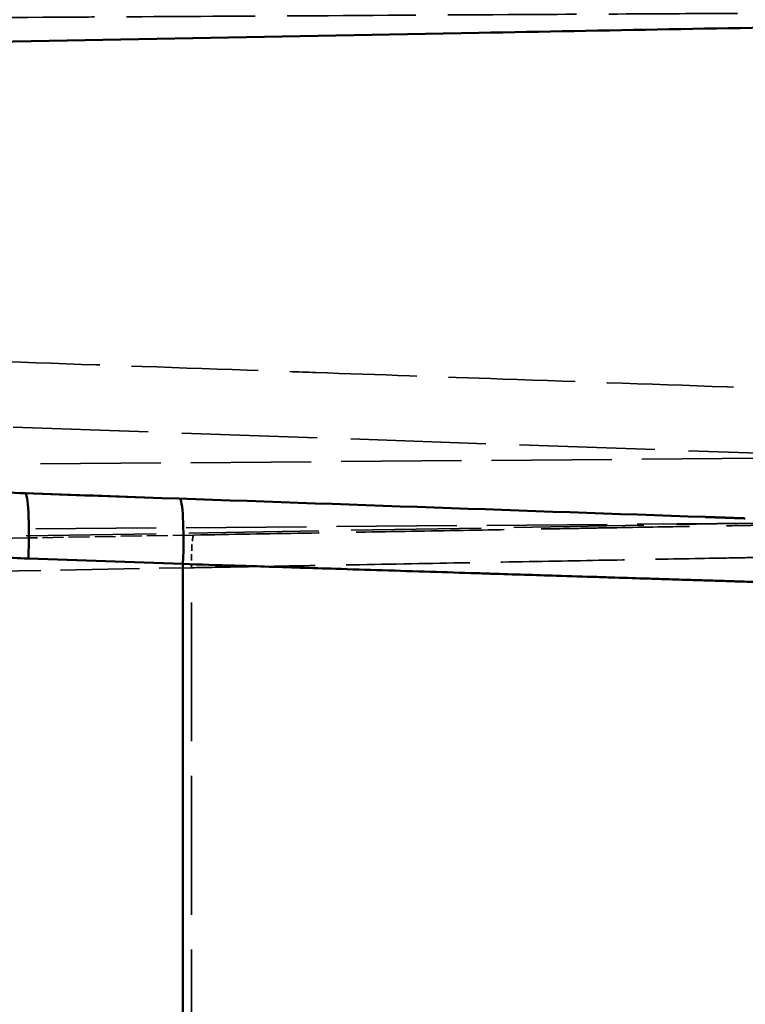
# Model space of a CAD drawing. Header units: millimetres. Extents: x 3367 to 6255, y 2001 to 4216.
# Tile 601 of 656: x 5388 to 5410, y 2896 to 2926. Entities that reach past the tile are written whole.
import ezdxf

# ---------------------------------------------------------------- set-up
doc = ezdxf.new("R2010")
doc.units = ezdxf.units.MM
doc.linetypes.add('DASHED', pattern=[0.2067, 0.1654, -0.0413])
for name, color, linetype, lineweight in [('Sichtbare Kanten(DIN)', 7, 'Continuous', 50), ('Sichtbare tangentiale Kanten(DIN)', 7, 'Continuous', 50), ('Verdeckte Kanten(DIN)', 7, 'DASHED', 35), ('Verdeckte tangentiale Kanten(DIN)', 7, 'DASHED', 35)]:
    doc.layers.add(name, color=color, linetype=linetype, lineweight=lineweight)

msp = doc.modelspace()

# ---------------------------------------------------------------- linework, layer by layer
at = {"layer": 'Sichtbare Kanten(DIN)'}
for p, q in [((5392.3853, 2911.31741), (5388.46388, 2911.45435)), ((5388.58133, 2910.0876), (5388.58132, 2910.0876))]:
    msp.add_line(p, q, dxfattribs=at)
for points, knots in [([(5388.46396, 2911.45439), (5389.85928, 2911.40566), (5396.81597, 2911.16266), (5404.15491, 2910.90601), (5410.07036, 2910.69989), (5410.47949, 2910.68564)], [17.73912218, 17.73912218, 17.73912218, 17.73912218, 23.67391832, 47.34783664, 49.10765977, 49.10765977, 49.10765977, 49.10765977]), ([(5409.2411, 2910.72879), (5409.24592, 2910.72862), (5409.25068, 2910.72846), (5409.2554, 2910.72829), (5409.2668, 2910.72789), (5409.27792, 2910.72751), (5409.2888, 2910.72713), (5409.30946, 2910.7264), (5409.3274, 2910.72578), (5409.34559, 2910.72514), (5409.37188, 2910.72423), (5409.40018, 2910.72324), (5409.42608, 2910.72233), (5409.42717, 2910.72229), (5409.42826, 2910.72226), (5409.42934, 2910.72222), (5409.46517, 2910.72097), (5409.47912, 2910.72048), (5409.50425, 2910.7196), (5409.52521, 2910.71887), (5409.55275, 2910.71791), (5409.58179, 2910.7169), (5409.60581, 2910.71606), (5409.6311, 2910.71517), (5409.65885, 2910.7142), (5409.68278, 2910.71337), (5409.70849, 2910.71247), (5409.73559, 2910.71152), (5409.76127, 2910.71063), (5409.78795, 2910.7097), (5409.81216, 2910.70885), (5409.83462, 2910.70807), (5409.85512, 2910.70735), (5409.87342, 2910.70671)], [23.00607289, 23.00607289, 23.00607289, 23.00607289, 23.07808252, 23.07808252, 23.07808252, 23.25221047, 23.25221047, 23.25221047, 23.58297058, 23.58297058, 23.58297058, 24.06090976, 24.06090976, 24.06090976, 24.08112272, 24.08112272, 24.08112272, 24.75318686, 24.75318686, 24.75318686, 25.31382306, 25.31382306, 25.31382306, 25.77765755, 25.77765755, 25.77765755, 26.17772483, 26.17772483, 26.17772483, 26.55694046, 26.55694046, 26.55694046, 26.90876223, 26.90876223, 26.90876223, 26.90876223]), ([(5409.87342, 2910.70671), (5409.87348, 2910.70671), (5409.87353, 2910.70671), (5409.87358, 2910.70671), (5409.90355, 2910.70566), (5409.93491, 2910.70456), (5409.96539, 2910.7035), (5409.99146, 2910.70259), (5410.01674, 2910.70171), (5410.04215, 2910.70082), (5410.06763, 2910.69993), (5410.09332, 2910.69903), (5410.11901, 2910.69813), (5410.17033, 2910.69634), (5410.22157, 2910.69455), (5410.27297, 2910.69276), (5410.32418, 2910.69097), (5410.37565, 2910.68917), (5410.42718, 2910.68737), (5410.44427, 2910.68678), (5410.46137, 2910.68618), (5410.47846, 2910.68558)], [26.90876223, 26.90876223, 26.90876223, 26.90876223, 26.90979828, 26.90979828, 26.90979828, 27.48621459, 27.48621459, 27.48621459, 27.97928808, 27.97928808, 27.97928808, 28.47362242, 28.47362242, 28.47362242, 29.46080836, 29.46080836, 29.46080836, 30.44433646, 30.44433646, 30.44433646, 30.77050509, 30.77050509, 30.77050509, 30.77050509])]:
    msp.add_open_spline(points, degree=3, knots=knots, dxfattribs=at)
at = {"layer": 'Sichtbare tangentiale Kanten(DIN)'}
for p, q in [((5393.29328, 2909.29057), (5388.56836, 2909.45557)), ((5393.29328, 2882.46539), (5393.29328, 2909.29057))]:
    msp.add_line(p, q, dxfattribs=at)
for centre, major_axis, ratio, start_param, end_param in [((5388.39405, 2909.45561), (0.06983, 1.99878), 0.087103, 4.71543225, 6.28315393), ((5393.11897, 2909.29057), (0.0698, 1.99878), 0.08710305, 4.71543068, 6.2794171)]:
    msp.add_ellipse(centre, major_axis=major_axis, ratio=ratio, start_param=start_param, end_param=end_param, dxfattribs=at)
for points, knots in [([(5419.69345, 2925.84365), (5417.77941, 2925.81191), (5412.02116, 2925.71521), (5400.4191, 2925.50382), (5386.76931, 2925.23712), (5375.0287, 2925.03979), (5369.15577, 2924.94854), (5367.19843, 2924.91858)], [0.000000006, 0.000000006, 0.000000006, 0.000000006, 0.111110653, 0.333331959, 0.66666567, 0.888888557, 1, 1, 1, 1]), ([(5367.16033, 2924.71235), (5367.1619, 2924.65573), (5367.16368, 2924.5991), (5367.1663, 2924.54252), (5367.16942, 2924.47528), (5367.17374, 2924.40809), (5367.17892, 2924.34096), (5367.18613, 2924.24754), (5367.195, 2924.15422), (5367.20544, 2924.06101), (5367.20998, 2924.0204), (5367.21485, 2923.97981), (5367.22003, 2923.93925), (5367.25419, 2923.67206), (5367.30227, 2923.40621), (5367.36309, 2923.14342), (5367.3915, 2923.02067), (5367.42268, 2922.89858), (5367.45648, 2922.77734), (5367.56882, 2922.37444), (5367.71033, 2921.98068), (5367.87679, 2921.59835), (5367.97091, 2921.38219), (5368.07301, 2921.16968), (5368.18232, 2920.96096), (5368.32861, 2920.68161), (5368.48785, 2920.40908), (5368.65815, 2920.14398), (5368.84036, 2919.86034), (5369.03524, 2919.58522), (5369.24108, 2919.31871), (5369.37537, 2919.14486), (5369.51428, 2918.97469), (5369.65736, 2918.80825), (5369.93875, 2918.48092), (5370.23625, 2918.16799), (5370.54676, 2917.86897), (5371.0467, 2917.38751), (5371.58143, 2916.94093), (5372.13841, 2916.52757), (5372.59661, 2916.18752), (5373.06989, 2915.86995), (5373.55547, 2915.57146), (5373.58449, 2915.55362), (5373.61355, 2915.53585), (5373.64266, 2915.51815), (5374.10369, 2915.23776), (5374.57469, 2914.97504), (5375.05354, 2914.72854), (5375.7268, 2914.38195), (5376.41558, 2914.06737), (5377.11615, 2913.78187), (5377.48223, 2913.63267), (5377.8516, 2913.49139), (5378.22357, 2913.35773), (5379.0702, 2913.05351), (5379.93033, 2912.78876), (5380.79983, 2912.5606), (5381.05054, 2912.49482), (5381.302, 2912.43208), (5381.55413, 2912.37232), (5382.56078, 2912.13373), (5383.57814, 2911.94252), (5384.60195, 2911.79604), (5384.72913, 2911.77785), (5384.85641, 2911.76034), (5384.98377, 2911.74352), (5385.56104, 2911.66729), (5386.14007, 2911.60518), (5386.72018, 2911.55701), (5386.87116, 2911.54448), (5387.02221, 2911.53289), (5387.17328, 2911.52225), (5387.60312, 2911.49196), (5388.03337, 2911.46933), (5388.46389, 2911.45439)], [0, 0, 0, 0, 0.00618869, 0.00618869, 0.00618869, 0.01354268, 0.01354268, 0.01354268, 0.02377532, 0.02377532, 0.02377532, 0.02823363, 0.02823363, 0.02823363, 0.05760542, 0.05760542, 0.05760542, 0.07132596, 0.07132596, 0.07132596, 0.11692333, 0.11692333, 0.11692333, 0.14270267, 0.14270267, 0.14270267, 0.17720574, 0.17720574, 0.17720574, 0.21412208, 0.21412208, 0.21412208, 0.23820539, 0.23820539, 0.23820539, 0.28556703, 0.28556703, 0.28556703, 0.3618226, 0.3618226, 0.3618226, 0.42455407, 0.42455407, 0.42455407, 0.42830306, 0.42830306, 0.42830306, 0.48768431, 0.48768431, 0.48768431, 0.57117381, 0.57117381, 0.57117381, 0.61480126, 0.61480126, 0.61480126, 0.71410081, 0.71410081, 0.71410081, 0.74273183, 0.74273183, 0.74273183, 0.85704124, 0.85704124, 0.85704124, 0.87124087, 0.87124087, 0.87124087, 0.9355983, 0.9355983, 0.9355983, 0.95234708, 0.95234708, 0.95234708, 1, 1, 1, 1]), ([(5367.52525, 2919.37465), (5367.73164, 2919.03109), (5367.95383, 2918.69712), (5368.18918, 2918.37367), (5368.31001, 2918.20762), (5368.43442, 2918.04422), (5368.56218, 2917.88349), (5369.33406, 2916.91245), (5370.22809, 2916.03918), (5371.19531, 2915.26164), (5371.68067, 2914.87146), (5372.18441, 2914.50539), (5372.70301, 2914.1606), (5372.94999, 2913.9964), (5373.20033, 2913.83702), (5373.45376, 2913.68236), (5373.73152, 2913.51286), (5374.01258, 2913.34926), (5374.29657, 2913.19137), (5375.38224, 2912.58775), (5376.51065, 2912.0675), (5377.66775, 2911.6201), (5377.86739, 2911.54291), (5378.06788, 2911.46789), (5378.26919, 2911.39502), (5379.23436, 2911.04564), (5380.21816, 2910.74547), (5381.2141, 2910.49223), (5382.41781, 2910.18616), (5383.63923, 2909.94866), (5384.86782, 2909.77703), (5385.48251, 2909.69116), (5386.09898, 2909.62176), (5386.71602, 2909.56827), (5387.3331, 2909.51478), (5387.95075, 2909.47719), (5388.56836, 2909.45561)], [5.84963851, 5.84963851, 5.84963851, 5.84963851, 7.05221668, 7.05221668, 7.05221668, 7.66957795, 7.66957795, 7.66957795, 11.39950851, 11.39950851, 11.39950851, 13.27122571, 13.27122571, 13.27122571, 14.16263278, 14.16263278, 14.16263278, 15.13960995, 15.13960995, 15.13960995, 18.87455264, 18.87455264, 18.87455264, 19.51895049, 19.51895049, 19.51895049, 22.60849533, 22.60849533, 22.60849533, 26.34260009, 26.34260009, 26.34260009, 28.21083291, 28.21083291, 28.21083291, 30.07918839, 30.07918839, 30.07918839, 30.07918839]), ([(5393.29328, 2909.29057), (5393.82025, 2909.27401), (5394.34539, 2909.25752), (5394.86789, 2909.2411), (5395.17457, 2909.23147), (5395.48034, 2909.22186), (5395.78474, 2909.21229), (5396.51757, 2909.18926), (5397.24237, 2909.16647), (5397.95297, 2909.14413), (5398.43711, 2909.12891), (5398.91465, 2909.11389), (5399.38436, 2909.09912), (5400.37855, 2909.06786), (5401.33772, 2909.03769), (5402.25069, 2909.00899), (5402.4036, 2909.00418), (5402.55522, 2908.99941), (5402.70547, 2908.99469), (5403.40354, 2908.97275), (5404.07212, 2908.95173), (5404.70553, 2908.93182), (5405.13425, 2908.91834), (5405.54686, 2908.90537), (5405.94164, 2908.89296), (5406.13083, 2908.88702), (5406.31594, 2908.8812), (5406.49685, 2908.87551), (5406.84453, 2908.86459), (5407.17667, 2908.85415), (5407.49253, 2908.84422), (5407.68465, 2908.83818), (5407.87074, 2908.83233), (5408.05059, 2908.82667), (5408.32026, 2908.81818), (5408.57588, 2908.81014), (5408.8168, 2908.80255), (5409.00067, 2908.79677), (5409.17597, 2908.79124), (5409.3424, 2908.786), (5409.5395, 2908.77979), (5409.72416, 2908.77396), (5409.89598, 2908.76853), (5410.05452, 2908.76352), (5410.20213, 2908.75885), (5410.33856, 2908.75459), (5410.34278, 2908.75446), (5410.34698, 2908.75433), (5410.35118, 2908.7542), (5410.48272, 2908.7501), (5410.60374, 2908.74637), (5410.71402, 2908.7428), (5410.72405, 2908.74248), (5410.73399, 2908.74215), (5410.74384, 2908.74183), (5410.84576, 2908.7385), (5410.93816, 2908.73537), (5411.02111, 2908.7331), (5411.03437, 2908.73274), (5411.0474, 2908.7324), (5411.06018, 2908.73208), (5411.10652, 2908.73091), (5411.14972, 2908.72993), (5411.18923, 2908.72838), (5411.21358, 2908.72743), (5411.23654, 2908.72626), (5411.25853, 2908.72487), (5411.27221, 2908.724), (5411.28551, 2908.72301), (5411.29853, 2908.72251), (5411.30157, 2908.7224), (5411.30459, 2908.72231), (5411.30761, 2908.72226), (5411.32351, 2908.72198), (5411.33904, 2908.72266), (5411.35452, 2908.72314), (5411.36264, 2908.72339), (5411.37075, 2908.72358), (5411.37888, 2908.72374), (5411.40175, 2908.72417), (5411.42483, 2908.72426), (5411.44795, 2908.72441), (5411.45604, 2908.72446), (5411.46414, 2908.72452), (5411.47223, 2908.72457), (5411.49548, 2908.72473), (5411.51869, 2908.72485), (5411.54187, 2908.72469), (5411.57313, 2908.72447), (5411.60433, 2908.72374), (5411.63555, 2908.72303), (5411.64333, 2908.72286), (5411.65112, 2908.72268), (5411.65891, 2908.72241), (5411.68234, 2908.72162), (5411.70577, 2908.72002), (5411.72919, 2908.71517), (5411.74478, 2908.71194), (5411.76038, 2908.70727), (5411.77598, 2908.70372), (5411.79158, 2908.70017), (5411.80719, 2908.69774), (5411.8228, 2908.69567), (5411.85403, 2908.69153), (5411.88527, 2908.68882), (5411.91651, 2908.68651), (5411.94775, 2908.68419), (5411.97899, 2908.68228), (5412.01023, 2908.68056), (5412.01754, 2908.68016), (5412.02486, 2908.67977), (5412.03217, 2908.67939), (5412.10816, 2908.67544), (5412.18412, 2908.6726), (5412.26008, 2908.67014), (5412.30171, 2908.6688), (5412.34334, 2908.66757), (5412.38497, 2908.66638)], [0, 0, 0, 0, 0.04755845, 0.04755845, 0.04755845, 0.07547236, 0.07547236, 0.07547236, 0.14267535, 0.14267535, 0.14267535, 0.18846167, 0.18846167, 0.18846167, 0.28537302, 0.28537302, 0.28537302, 0.30160428, 0.30160428, 0.30160428, 0.37701424, 0.37701424, 0.37701424, 0.42805423, 0.42805423, 0.42805423, 0.45251406, 0.45251406, 0.45251406, 0.49952376, 0.49952376, 0.49952376, 0.52811722, 0.52811722, 0.52811722, 0.57099214, 0.57099214, 0.57099214, 0.6037141, 0.6037141, 0.6037141, 0.64246265, 0.64246265, 0.64246265, 0.67821402, 0.67821402, 0.67821402, 0.67931889, 0.67931889, 0.67931889, 0.71396427, 0.71396427, 0.71396427, 0.71711557, 0.71711557, 0.71711557, 0.74971473, 0.74971473, 0.74971473, 0.75492704, 0.75492704, 0.75492704, 0.77381942, 0.77381942, 0.77381942, 0.78546538, 0.78546538, 0.78546538, 0.79271156, 0.79271156, 0.79271156, 0.79440414, 0.79440414, 0.79440414, 0.80334318, 0.80334318, 0.80334318, 0.80803447, 0.80803447, 0.80803447, 0.82122112, 0.82122112, 0.82122112, 0.82583534, 0.82583534, 0.82583534, 0.83909907, 0.83909907, 0.83909907, 0.85697701, 0.85697701, 0.85697701, 0.86143698, 0.86143698, 0.86143698, 0.87485465, 0.87485465, 0.87485465, 0.88379353, 0.88379353, 0.88379353, 0.89273241, 0.89273241, 0.89273241, 0.91061029, 0.91061029, 0.91061029, 0.92848826, 0.92848826, 0.92848826, 0.9326739, 0.9326739, 0.9326739, 0.97616275, 0.97616275, 0.97616275, 1, 1, 1, 1])]:
    msp.add_open_spline(points, degree=3, knots=knots, dxfattribs=at)
at = {"layer": 'Verdeckte Kanten(DIN)', "ltscale": 0.614756}
msp.add_line((5393.18877, 2911.28935), (5392.3853, 2911.31741), dxfattribs=at)
at = {"layer": 'Verdeckte Kanten(DIN)', "ltscale": 3.85741}
msp.add_line((5393.62445, 2910.17563), (5388.58133, 2910.0876), dxfattribs=at)
at = {"layer": 'Verdeckte Kanten(DIN)', "ltscale": 10.764799}
msp.add_line((5388.58132, 2910.0876), (5374.5078, 2909.84195), dxfattribs=at)
at = {"layer": 'Verdeckte Kanten(DIN)', "ltscale": 23.443785}
msp.add_open_spline([(5424.65116, 2914.1931), (5422.32799, 2914.27423), (5419.99676, 2914.35563), (5417.65809, 2914.4373), (5415.23953, 2914.52176), (5412.81301, 2914.6065), (5410.38, 2914.69146), (5407.94699, 2914.77642), (5405.50747, 2914.86161), (5403.06273, 2914.94698), (5401.16367, 2915.0133), (5399.26145, 2915.07973), (5397.35668, 2915.14624), (5396.80937, 2915.16536), (5396.26184, 2915.18448), (5395.71411, 2915.2036), (5393.26023, 2915.28929), (5390.80235, 2915.37513), (5388.34171, 2915.46105), (5385.88106, 2915.54698), (5383.41764, 2915.63301), (5380.95269, 2915.71908), (5379.72017, 2915.76212), (5378.48727, 2915.80518), (5377.25416, 2915.84824), (5376.02879, 2915.89103), (5374.80322, 2915.93383), (5373.57751, 2915.97663)], degree=3, knots=[38.17046511, 38.17046511, 38.17046511, 38.17046511, 48.26352431, 48.26352431, 48.26352431, 58.70132385, 58.70132385, 58.70132385, 69.13910424, 69.13910424, 69.13910424, 77.24713521, 77.24713521, 77.24713521, 79.57689576, 79.57689576, 79.57689576, 90.01446325, 90.01446325, 90.01446325, 100.45210356, 100.45210356, 100.45210356, 105.67109964, 105.67109964, 105.67109964, 110.85731572, 110.85731572, 110.85731572, 110.85731572], dxfattribs=at)
at = {"layer": 'Verdeckte Kanten(DIN)', "ltscale": 22.262823}
msp.add_open_spline([(5393.18877, 2911.28935), (5394.17729, 2911.25483), (5395.16062, 2911.22049), (5396.12278, 2911.18689), (5396.42814, 2911.17623), (5396.73146, 2911.16564), (5397.03222, 2911.15514), (5398.28077, 2911.11154), (5399.4853, 2911.06947), (5400.619, 2911.02988), (5401.16362, 2911.01086), (5401.69189, 2910.99242), (5402.20068, 2910.97465), (5402.75077, 2910.95544), (5403.27842, 2910.93701), (5403.77971, 2910.91951), (5404.10757, 2910.90806), (5404.42414, 2910.897), (5404.72884, 2910.88636), (5404.87263, 2910.88134), (5405.01373, 2910.87642), (5405.15208, 2910.87158), (5405.45862, 2910.86088), (5405.75165, 2910.85065), (5406.03025, 2910.84092), (5406.14381, 2910.83695), (5406.25498, 2910.83307), (5406.36371, 2910.82927), (5406.73917, 2910.81616), (5407.08545, 2910.80407), (5407.40046, 2910.79307), (5407.55797, 2910.78757), (5407.70767, 2910.78234), (5407.84934, 2910.77739), (5407.99097, 2910.77245), (5408.12458, 2910.76778), (5408.24981, 2910.76341), (5408.27945, 2910.76237), (5408.30862, 2910.76135), (5408.33732, 2910.76035), (5408.42987, 2910.75712), (5408.51764, 2910.75406), (5408.60044, 2910.75116), (5408.70898, 2910.74737), (5408.80896, 2910.74388), (5408.90085, 2910.74067), (5408.9284, 2910.73971), (5408.95523, 2910.73877), (5408.98126, 2910.73787), (5409.04159, 2910.73576), (5409.09896, 2910.73376), (5409.15078, 2910.73195), (5409.18286, 2910.73083), (5409.21284, 2910.72978), (5409.2411, 2910.72879)], degree=3, knots=[0, 0, 0, 0, 2.98184595, 2.98184595, 2.98184595, 3.92821387, 3.92821387, 3.92821387, 7.85690776, 7.85690776, 7.85690776, 9.74420772, 9.74420772, 9.74420772, 11.78470852, 11.78470852, 11.78470852, 13.11924192, 13.11924192, 13.11924192, 13.74901272, 13.74901272, 13.74901272, 15.14437775, 15.14437775, 15.14437775, 15.71313921, 15.71313921, 15.71313921, 17.67730439, 17.67730439, 17.67730439, 18.65946499, 18.65946499, 18.65946499, 19.64144202, 19.64144202, 19.64144202, 19.87384743, 19.87384743, 19.87384743, 20.62326474, 20.62326474, 20.62326474, 21.60581289, 21.60581289, 21.60581289, 21.9004495, 21.9004495, 21.9004495, 22.58326488, 22.58326488, 22.58326488, 23.00607289, 23.00607289, 23.00607289, 23.00607289], dxfattribs=at)
at = {"layer": 'Verdeckte Kanten(DIN)', "ltscale": 27.380751}
msp.add_open_spline([(5414.42868, 2910.53877), (5414.34392, 2910.53729), (5414.2544, 2910.53573), (5414.16013, 2910.53408), (5413.96915, 2910.53075), (5413.75868, 2910.52707), (5413.52991, 2910.52308), (5413.30095, 2910.51908), (5413.05366, 2910.51477), (5412.78829, 2910.51014), (5412.25787, 2910.50088), (5411.65522, 2910.49036), (5410.98601, 2910.47868), (5410.81926, 2910.47577), (5410.64837, 2910.47278), (5410.47348, 2910.46973), (5409.94628, 2910.46053), (5409.38242, 2910.45069), (5408.7854, 2910.44027), (5408.75695, 2910.43977), (5408.72843, 2910.43927), (5408.69983, 2910.43877), (5407.92913, 2910.42532), (5407.10421, 2910.41092), (5406.23228, 2910.3957), (5405.91878, 2910.39023), (5405.5992, 2910.38465), (5405.27396, 2910.37897), (5404.66101, 2910.36827), (5404.02805, 2910.35723), (5403.37787, 2910.34588), (5402.38245, 2910.3285), (5401.34668, 2910.31042), (5400.2816, 2910.29183), (5399.21669, 2910.27324), (5398.12249, 2910.25414), (5397.00869, 2910.2347), (5395.89568, 2910.21528), (5394.7631, 2910.19551), (5393.62445, 2910.17563)], degree=3, knots=[26.5765249, 26.5765249, 26.5765249, 26.5765249, 27.42291512, 27.42291512, 27.42291512, 29.13774412, 29.13774412, 29.13774412, 30.85395494, 30.85395494, 30.85395494, 34.28435251, 34.28435251, 34.28435251, 35.13915498, 35.13915498, 35.13915498, 37.71591017, 37.71591017, 37.71591017, 37.83869908, 37.83869908, 37.83869908, 41.14761036, 41.14761036, 41.14761036, 42.33733713, 42.33733713, 42.33733713, 44.57955219, 44.57955219, 44.57955219, 48.01236169, 48.01236169, 48.01236169, 51.44460945, 51.44460945, 51.44460945, 54.87444506, 54.87444506, 54.87444506, 54.87444506], dxfattribs=at)
at = {"layer": 'Verdeckte tangentiale Kanten(DIN)', "ltscale": 24.97834}
msp.add_line((5388.10254, 2913.47427), (5413.80387, 2912.57676), dxfattribs=at)
at = {"layer": 'Verdeckte tangentiale Kanten(DIN)', "ltscale": 22.235878}
for p, q in [((5410.99518, 2912.52518), (5388.10254, 2912.34603)), ((5410.85577, 2910.53776), (5387.96313, 2910.35861))]:
    msp.add_line(p, q, dxfattribs=at)
at = {"layer": 'Verdeckte tangentiale Kanten(DIN)', "ltscale": 24.039032}
msp.add_line((5373.59495, 2909.88737), (5410.85577, 2910.53776), dxfattribs=at)
at = {"layer": 'Verdeckte tangentiale Kanten(DIN)', "ltscale": 14.622316}
msp.add_line((5374.4381, 2908.8421), (5393.55475, 2909.17578), dxfattribs=at)
at = {"layer": 'Verdeckte tangentiale Kanten(DIN)', "ltscale": 25.680355}
msp.add_line((5393.55475, 2882.63514), (5393.55475, 2909.17578), dxfattribs=at)
at = {"layer": 'Verdeckte tangentiale Kanten(DIN)', "ltscale": 0.005642}
msp.add_ellipse((5393.11897, 2909.29057), major_axis=(0.0698, 1.99878), ratio=0.08710305, start_param=6.2794171, end_param=6.28318531, dxfattribs=at)
at = {"layer": 'Verdeckte tangentiale Kanten(DIN)', "ltscale": 1.195497}
msp.add_ellipse((5393.64191, 2909.17578), major_axis=(-0.01745, 0.99985), ratio=0.08714257, start_param=0, end_param=1.56927525, dxfattribs=at)
at = {"layer": 'Verdeckte tangentiale Kanten(DIN)', "ltscale": 23.767975}
msp.add_open_spline([(5424.97515, 2926.20201), (5423.91005, 2926.1977), (5422.84472, 2926.19331), (5421.77709, 2926.18861), (5420.95642, 2926.185), (5420.1344, 2926.18122), (5419.31134, 2926.17734), (5418.93536, 2926.17556), (5418.55916, 2926.17376), (5418.18277, 2926.17194), (5415.7804, 2926.16029), (5413.37029, 2926.14769), (5410.95335, 2926.1346), (5409.93428, 2926.12907), (5408.914, 2926.12346), (5407.89261, 2926.1178), (5406.48935, 2926.11001), (5405.084, 2926.1021), (5403.67686, 2926.09415), (5401.24327, 2926.0804), (5398.8043, 2926.0665), (5396.36119, 2926.05267), (5394.44354, 2926.04182), (5392.52333, 2926.03101), (5390.60117, 2926.02039), (5390.07217, 2926.01747), (5389.54301, 2926.01456), (5389.01373, 2926.01167), (5386.55892, 2925.99827), (5384.10121, 2925.98525), (5381.64176, 2925.97332), (5380.76414, 2925.96906), (5379.88629, 2925.96494), (5379.00827, 2925.96099), (5377.42345, 2925.95385), (5375.83807, 2925.94727), (5374.25244, 2925.94128), (5373.90256, 2925.93996), (5373.55266, 2925.93866), (5373.20276, 2925.9374)], degree=3, knots=[0, 0, 0, 0, 0.062821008, 0.062821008, 0.062821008, 0.111110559, 0.111110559, 0.111110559, 0.1331699, 0.1331699, 0.1331699, 0.273966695, 0.273966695, 0.273966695, 0.333331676, 0.333331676, 0.333331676, 0.414892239, 0.414892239, 0.414892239, 0.555947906, 0.555947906, 0.555947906, 0.666665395, 0.666665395, 0.666665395, 0.697136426, 0.697136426, 0.697136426, 0.838459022, 0.838459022, 0.838459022, 0.888888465, 0.888888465, 0.888888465, 0.979914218, 0.979914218, 0.979914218, 0.999999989, 0.999999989, 0.999999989, 0.999999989], dxfattribs=at)
at = {"layer": 'Verdeckte tangentiale Kanten(DIN)', "ltscale": 22.870838}
msp.add_open_spline([(5393.55475, 2909.17578), (5393.97758, 2909.18348), (5395.24298, 2909.20654), (5397.74955, 2909.25222), (5400.96798, 2909.31083), (5404.33077, 2909.37208), (5407.34031, 2909.42692), (5409.48647, 2909.46602), (5410.94836, 2909.49265), (5411.70609, 2909.50647), (5412.09937, 2909.51365), (5412.20025, 2909.51549)], degree=3, knots=[0, 0, 0, 0, 0.023793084, 0.071379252, 0.142758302, 0.214137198, 0.2855161, 0.356894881, 0.392615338, 0.428335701, 0.441170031, 0.441170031, 0.441170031, 0.441170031], dxfattribs=at)

doc.saveas('drawing.dxf')
